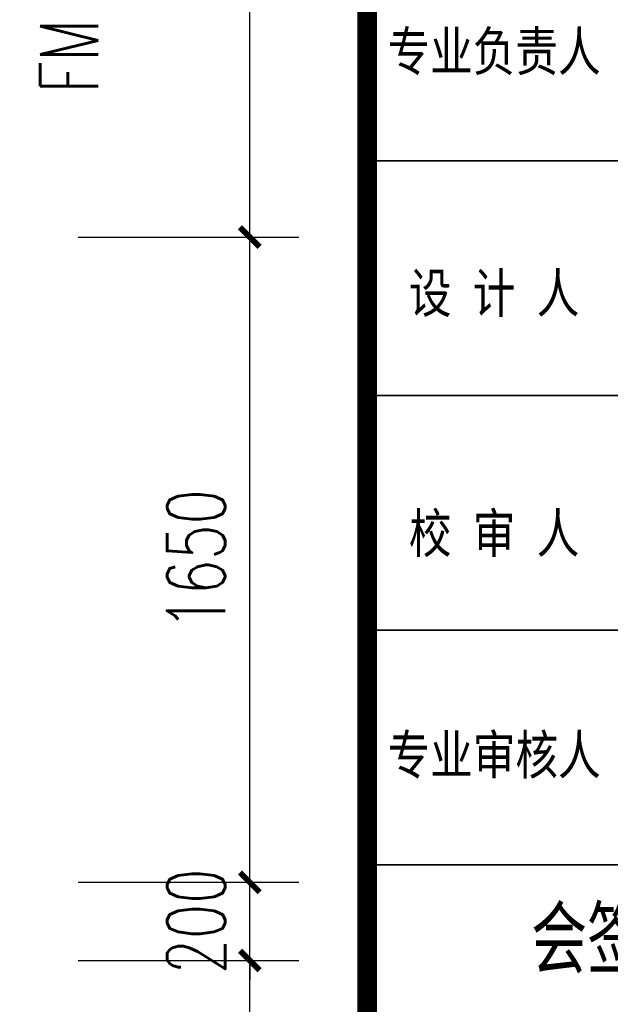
# Model space of a CAD drawing. Extents: x 797781 to 1255204, y 21234 to 1024248.
# Tile 831 of 1056: x 1184830 to 1186341, y 511257 to 513775. Entities that reach past the tile are written whole.
import ezdxf
from ezdxf.enums import TextEntityAlignment as Align

# ---------------------------------------------------------------- set-up
doc = ezdxf.new("R2010")
doc.units = 0
doc.header["$LTSCALE"] = 1000
doc.header["$MEASUREMENT"] = 0
for name, color, linetype in [('230303生产综合楼-平面图_t8$0$DOOR_FIRE_TEXT', 7, 'Continuous'), ('230303生产综合楼-平面图_t8$0$PUB_DIM', 3, 'Continuous'), ('PUB_TITLE', 4, 'Continuous')]:
    doc.layers.add(name, color=color, linetype=linetype)
doc.layers.add('230303生产综合楼-平面图_t8$0$图框', color=4, linetype='Continuous', lineweight=35)
doc.styles.add('230303生产综合楼-平面图_t8$0$-黑体', font='simhei.ttf', dxfattribs={"width": 0.8})
doc.styles.add('230303生产综合楼-平面图_T8$0$_TCH_DIM_T3', font='SIMPLEX', dxfattribs={"width": 0.705882, "bigfont": 'GBCBIG'})
doc.styles.add('230303生产综合楼-平面图_t8$0$_TCH_WINDOW', font='SIMPLEX', dxfattribs={"height": 3.5, "bigfont": 'GBCBIG'})
doc.dimstyles.new('230303生产综合楼-平面图_T8$0$_TCH_ARCH&&50', dxfattribs={"dimtxt": 148.75, "dimasz": 50, "dimexe": 125, "dimexo": 150, "dimgap": 63.125, "dimtad": 1, "dimdec": 0, "dimzin": 0, "dimdsep": 46, "dimtxsty": '230303生产综合楼-平面图_T8$0$_TCH_DIM_T3', "dimblk": '230303生产综合楼-平面图_t8$0$_ArchTick', "dimcen": 0.09, "dimclrt": 7, "dimazin": 2, "dimtfac": 1, "dimtdec": 0, "dimtix": 1, "dimtmove": 2, "dimatfit": 3, "dimfxl": 1, "dimtolj": 1, "dimtzin": 0, "dimarcsym": 0})

# ---------------------------------------------------------------- blocks, each defined once
blk = doc.blocks.new('230303生产综合楼-平面图_t8$0$图签')
at = {"layer": '230303生产综合楼-平面图_t8$0$图框', "linetype": 'Continuous'}
for p, q in [((-4000, 18700), (0, 18700)), ((-4000, 17500), (0, 17500)), ((-4000, 16300), (0, 16300)), ((-4000, 15100), (0, 15100))]:
    blk.add_line(p, q, dxfattribs=at)
at = {"layer": '230303生产综合楼-平面图_t8$0$图框', "style": '230303生产综合楼-平面图_t8$0$-黑体', "width": 0.8}
for s, p in [('专业负责人', (-3350, 19159.4)), ('设 计 人', (-3350, 17923.4)), ('校 审 人', (-3350, 16695.1)), ('专业审核人', (-3350, 15562))]:
    blk.add_text(s, height=200, dxfattribs=at).set_placement(p, align=Align.CENTER)
at = {"layer": '230303生产综合楼-平面图_t8$0$图框', "style": '230303生产综合楼-平面图_t8$0$-黑体', "width": 0.7}
blk.add_text('会签栏', height=300, dxfattribs=at).set_placement((-3160.5, 14575.6))
blk = doc.blocks.new('230303生产综合楼-平面图_t8$0$_ArchTick')
at = {"color": 0, "linetype": 'ByBlock', "const_width": 0.3}
blk.add_lwpolyline([(-0.5, -0.5), (0.5, 0.5)], dxfattribs=at)
blk = doc.blocks.new('*D4355')
at = {"layer": '230303生产综合楼-平面图_t8$0$PUB_DIM', "color": 0, "lineweight": -2, "transparency": 16777216}
for p, q in [((1184979.6, 511369), (1185543.5, 511369)), ((1185418.5, 508869), (1185418.5, 511369)), ((1184979.6, 508869), (1185543.5, 508869))]:
    blk.add_line(p, q, dxfattribs=at)
at = {"layer": 'Defpoints', "color": 0, "transparency": 16777216}
for p in [(1184829.6, 511369), (1185418.5, 511369), (1184829.6, 508869)]:
    blk.add_point(p, dxfattribs=at)
at = {"layer": '230303生产综合楼-平面图_t8$0$PUB_DIM', "color": 0, "lineweight": -2, "transparency": 16777216, "xscale": 50, "yscale": 50, "zscale": 50}
for p, rotation in [((1185418.5, 511369), 90), ((1185418.5, 508869), 270)]:
    blk.add_blockref('230303生产综合楼-平面图_t8$0$_ArchTick', p, dxfattribs=dict(at, rotation=rotation))
at = {"layer": '230303生产综合楼-平面图_t8$0$PUB_DIM', "color": 7, "transparency": 16777216, "insert": (1185281, 510119), "char_height": 148.75, "attachment_point": 5, "rotation": 90, "style": '230303生产综合楼-平面图_T8$0$_TCH_DIM_T3'}
blk.add_mtext('\\A1;2500', dxfattribs=at)
blk = doc.blocks.new('*D4356')
at = {"layer": '230303生产综合楼-平面图_t8$0$PUB_DIM', "color": 0, "lineweight": -2, "transparency": 16777216}
for p, q in [((1185418.5, 511569), (1185418.5, 511619)), ((1184979.6, 511569), (1185543.5, 511569)), ((1185418.5, 511369), (1185418.5, 511569)), ((1184979.6, 511369), (1185543.5, 511369)), ((1185418.5, 511369), (1185418.5, 511319))]:
    blk.add_line(p, q, dxfattribs=at)
at = {"layer": 'Defpoints', "color": 0, "transparency": 16777216}
for p in [(1184829.6, 511569), (1185418.5, 511569), (1184829.6, 511369)]:
    blk.add_point(p, dxfattribs=at)
at = {"layer": '230303生产综合楼-平面图_t8$0$PUB_DIM', "color": 0, "lineweight": -2, "transparency": 16777216, "xscale": 50, "yscale": 50, "zscale": 50}
for p, rotation in [((1185418.5, 511569), 270), ((1185418.5, 511369), 90)]:
    blk.add_blockref('230303生产综合楼-平面图_t8$0$_ArchTick', p, dxfattribs=dict(at, rotation=rotation))
at = {"layer": '230303生产综合楼-平面图_t8$0$PUB_DIM', "color": 7, "transparency": 16777216, "insert": (1185281, 511469), "char_height": 148.75, "attachment_point": 5, "rotation": 90, "style": '230303生产综合楼-平面图_T8$0$_TCH_DIM_T3'}
blk.add_mtext('\\A1;200', dxfattribs=at)
blk = doc.blocks.new('*D4357')
at = {"layer": '230303生产综合楼-平面图_t8$0$PUB_DIM', "color": 0, "lineweight": -2, "transparency": 16777216}
for p, q in [((1184979.6, 513219), (1185543.5, 513219)), ((1185418.5, 511569), (1185418.5, 513219)), ((1184979.6, 511569), (1185543.5, 511569))]:
    blk.add_line(p, q, dxfattribs=at)
at = {"layer": 'Defpoints', "color": 0, "transparency": 16777216}
for p in [(1184829.6, 513219), (1185418.5, 513219), (1184829.6, 511569)]:
    blk.add_point(p, dxfattribs=at)
at = {"layer": '230303生产综合楼-平面图_t8$0$PUB_DIM', "color": 0, "lineweight": -2, "transparency": 16777216, "xscale": 50, "yscale": 50, "zscale": 50}
for p, rotation in [((1185418.5, 513219), 90), ((1185418.5, 511569), 270)]:
    blk.add_blockref('230303生产综合楼-平面图_t8$0$_ArchTick', p, dxfattribs=dict(at, rotation=rotation))
at = {"layer": '230303生产综合楼-平面图_t8$0$PUB_DIM', "color": 7, "transparency": 16777216, "insert": (1185281, 512394), "char_height": 148.75, "attachment_point": 5, "rotation": 90, "style": '230303生产综合楼-平面图_T8$0$_TCH_DIM_T3'}
blk.add_mtext('\\A1;1650', dxfattribs=at)
blk = doc.blocks.new('*D4358')
at = {"layer": '230303生产综合楼-平面图_t8$0$PUB_DIM', "color": 0, "lineweight": -2, "transparency": 16777216}
for p, q in [((1184979.6, 514719), (1185543.5, 514719)), ((1185418.5, 513219), (1185418.5, 514719)), ((1184979.6, 513219), (1185543.5, 513219))]:
    blk.add_line(p, q, dxfattribs=at)
at = {"layer": 'Defpoints', "color": 0, "transparency": 16777216}
for p in [(1184829.6, 514719), (1185418.5, 514719), (1184829.6, 513219)]:
    blk.add_point(p, dxfattribs=at)
at = {"layer": '230303生产综合楼-平面图_t8$0$PUB_DIM', "color": 0, "lineweight": -2, "transparency": 16777216, "xscale": 50, "yscale": 50, "zscale": 50}
for p, rotation in [((1185418.5, 514719), 90), ((1185418.5, 513219), 270)]:
    blk.add_blockref('230303生产综合楼-平面图_t8$0$_ArchTick', p, dxfattribs=dict(at, rotation=rotation))
at = {"layer": '230303生产综合楼-平面图_t8$0$PUB_DIM', "color": 7, "transparency": 16777216, "insert": (1185281, 513969), "char_height": 148.75, "attachment_point": 5, "rotation": 90, "style": '230303生产综合楼-平面图_T8$0$_TCH_DIM_T3'}
blk.add_mtext('\\A1;1500', dxfattribs=at)

msp = doc.modelspace()

# ---------------------------------------------------------------- linework, layer by layer
at = {"layer": 'PUB_TITLE', "const_width": 50}
msp.add_lwpolyline([(1185718.5, 504063.1), (1185718.5, 532763.1)], dxfattribs=at)

# ---------------------------------------------------------------- block references
at = {"xscale": 0.5, "yscale": 0.5, "zscale": 0.5}
msp.add_blockref('230303生产综合楼-平面图_t8$0$图签', (1187718.5, 504064.1), dxfattribs=at)

# ---------------------------------------------------------------- texts
at = {"layer": '230303生产综合楼-平面图_t8$0$DOOR_FIRE_TEXT', "style": '230303生产综合楼-平面图_t8$0$_TCH_WINDOW', "width": 0.705882}
msp.add_text('FM', height=148.75, rotation=90, dxfattribs=at).set_placement((1185030.6, 513586.9))

# ---------------------------------------------------------------- dimensions: what is measured, and where the dimension line sits
at = {"layer": '230303生产综合楼-平面图_t8$0$PUB_DIM'}
for p1, p2, picture, middle in [((1184829.6, 513219), (1184829.6, 514719), '*D4358', (1185281, 513969)), ((1184829.6, 511569), (1184829.6, 513219), '*D4357', (1185281, 512394)), ((1184829.6, 511369), (1184829.6, 511569), '*D4356', (1185281, 511469)), ((1184829.6, 508869), (1184829.6, 511369), '*D4355', (1185281, 510119))]:
    dim = msp.add_aligned_dim(p1=p1, p2=p2, distance=-588.9, dimstyle='230303生产综合楼-平面图_T8$0$_TCH_ARCH&&50', dxfattribs=at)
    dim.commit()
    dim.dimension.update_dxf_attribs({"geometry": picture, "text_midpoint": middle})

doc.saveas('drawing.dxf')
